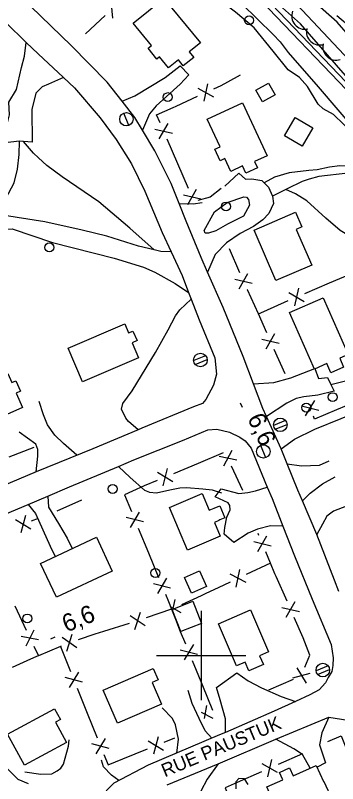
# Model space of a CAD drawing. Extents: x 362852 to 366875, y 5563573 to 5566479.
# Drawn here: x 364158.5 to 364230.5, y 5564971.4 to 5565143.1 of the extents above; entities that cross this region are included whole.
import ezdxf

# ---------------------------------------------------------------- set-up
doc = ezdxf.new("R2010")
doc.units = 0
for name, color, linetype in [('Niveau 1', 7, 'Continuous'), ('Niveau 19', 7, 'Continuous'), ('Niveau 2', 7, 'Continuous'), ('Niveau 21', 7, 'Continuous'), ('Niveau 22', 7, 'Continuous'), ('Niveau 3', 7, 'Continuous'), ('Niveau 31', 7, 'Continuous'), ('Niveau 36', 7, 'Continuous'), ('Niveau 37', 7, 'Continuous'), ('Niveau 4', 7, 'Continuous'), ('Niveau 44', 7, 'Continuous'), ('Niveau 61', 7, 'Continuous')]:
    doc.layers.add(name, color=color, linetype=linetype)

msp = doc.modelspace()

# ---------------------------------------------------------------- linework, layer by layer
at = {"layer": 'Niveau 1'}
msp.add_lwpolyline([(364230.38, 5565143.08), (364233.7, 5565140.21), (364236.09, 5565138), (364238.76, 5565135.88), (364241.59, 5565133.59), (364244.18, 5565130.68), (364247.15, 5565128.65), (364248.86, 5565126.89), (364251.14, 5565124.65)], dxfattribs=at)
at = {"layer": 'Niveau 19'}
msp.add_line((364218.96, 5565104.14), (364216.01, 5565102.63), dxfattribs=at)
for points in [[(364169.24, 5565129.2), (364165.89, 5565127.7), (364164.45, 5565127.11), (364163.02, 5565125.65), (364162.19, 5565122.04), (364162.26, 5565114.76), (364160.28, 5565114.88), (364159.38, 5565114.94), (364156.21, 5565114.6), (364155.94, 5565116.04), (364157.16, 5565120.86), (364157.02, 5565123.67), (364158.71, 5565126.52), (364159.81, 5565131.4), (364160.53, 5565133.95), (364160.91, 5565137.04)], [(364182.36, 5565123.87), (364185.2, 5565125.1), (364191.98, 5565129.21), (364195.33, 5565131.78), (364197.25, 5565129.78), (364195.35, 5565127.69), (364189.94, 5565122.83), (364188.46, 5565121.03), (364186.9, 5565117.44), (364186.95, 5565117.46)], [(364239.53, 5565107.57), (364237.66, 5565108.68), (364234.46, 5565109.37), (364231.05, 5565109.47), (364228.69, 5565109.13), (364225.93, 5565108.56), (364224.13, 5565108.38), (364219.69, 5565107.89), (364216.42, 5565106.9), (364214.12, 5565105.65)], [(364205.32, 5565104.87), (364208.44, 5565107.81), (364209.92, 5565106.48), (364211.32, 5565106.51), (364213.57, 5565106.19), (364214.12, 5565105.65), (364215.11, 5565104.69), (364216.01, 5565102.63), (364216.17, 5565101), (364215.14, 5565098.77), (364213.82, 5565097.38), (364211.71, 5565095.86), (364208.72, 5565094.33), (364205.72, 5565092.27), (364203.16, 5565089.66), (364201.46, 5565085.71)], [(364232.86, 5565107.78), (364226.36, 5565107.05), (364224.17, 5565106.46), (364222.59, 5565105.92), (364219.25, 5565104.29), (364218.96, 5565104.14)], [(364193.33, 5565090.24), (364190.98, 5565090.32), (364189.54, 5565090.65), (364186.03, 5565091.47), (364178.96, 5565093.7), (364173.42, 5565095.05), (364165.08, 5565096.96), (364158.89, 5565097.93), (364153.74, 5565098.68), (364151.93, 5565098.95), (364147.44, 5565100.71), (364144.63, 5565102.56), (364141.88, 5565104.43), (364138.6, 5565101.86), (364139.45, 5565098.43), (364139.06, 5565095.75), (364136.81, 5565092.65), (364133.37, 5565088.59), (364130.58, 5565085.63), (364131.54, 5565084.96), (364128.24, 5565081.73), (364128.82, 5565080.84), (364129.65, 5565079.56)], [(364195.11, 5565101.02), (364198.27, 5565100.96), (364200.28, 5565101.26)], [(364200.7, 5565094.96), (364202.99, 5565099.19), (364205.86, 5565101.22), (364209.56, 5565102.54), (364210.17, 5565102.42), (364210.63, 5565101.92), (364210.81, 5565100.68), (364209.46, 5565098.19), (364205.88, 5565096.37), (364203.28, 5565094.89), (364201.67, 5565094.42), (364200.92, 5565094.42), (364200.7, 5565094.96)], [(364139.09, 5565083.25), (364139.88, 5565084.36), (364140.16, 5565084.75), (364140.46, 5565089.64), (364141.01, 5565091.46), (364142.62, 5565093.18), (364145.25, 5565094.56), (364148.27, 5565095.42), (364152.06, 5565095.29), (364157.76, 5565095.34), (364166.76, 5565092.34), (364180.59, 5565088.83), (364187.16, 5565086.77), (364189.66, 5565085.67), (364194.22, 5565083.12), (364197.22, 5565081.17)], [(364211.72, 5565060.73), (364216.3, 5565061.02), (364220.11, 5565062.08), (364225.44, 5565064.18), (364226.24, 5565061.89), (364228.28, 5565062.1), (364229.02, 5565060.58), (364229.75, 5565059.08), (364226.11, 5565058.22), (364222.98, 5565057.8), (364221.24, 5565057.47), (364219.17, 5565056.43), (364214.61, 5565053.45)], [(364172.21, 5565044.75), (364169.21, 5565047.39), (364167.31, 5565049.25), (364165.68, 5565051.58), (364164.79, 5565053.78), (364163.81, 5565056.77)], [(364163.1, 5565041.02), (364163.51, 5565044.58), (364163.47, 5565046.07), (364163.06, 5565047.21), (364159.29, 5565049.91)], [(364219.25, 5565042.87), (364222.47, 5565042.41), (364226.48, 5565042.53), (364228.65, 5565043.53)], [(364222.68, 5565034.56), (364224.39, 5565036.26), (364227.15, 5565038.39), (364229.97, 5565039.95)], [(364218.32, 5565028.88), (364215.56, 5565028.98), (364212.65, 5565028.21), (364210.54, 5565027.32), (364207.36, 5565025.29), (364205.15, 5565027.11), (364205.34, 5565028.63), (364205.78, 5565030.93), (364206.5, 5565032.53), (364206.42, 5565033.5), (364206.03, 5565034.15), (364203.18, 5565035.48), (364204.51, 5565037.28), (364208.42, 5565036.21), (364210.43, 5565036.43), (364212.19, 5565036.84), (364214.81, 5565037.65)], [(364165.7, 5565035.64), (364165.91, 5565033.19), (364168.1, 5565029.47), (364170.07, 5565026.2), (364171.21, 5565023.9)], [(364161.35, 5565033.78), (364163, 5565031.75), (364166.29, 5565024.46), (364167.39, 5565022.1)], [(364205.44, 5564982.81), (364205.45, 5564985.84), (364204.25, 5564990.08), (364203.46, 5564992.86), (364207.98, 5564996.15), (364210.56, 5564994.35), (364213.49, 5564992.76), (364217.94, 5564990.84), (364221.13, 5564989.75)], [(364202.43, 5564981.53), (364200.92, 5564983.18), (364199.6, 5564985.91), (364198.02, 5564989.24), (364197.09, 5564992.17)], [(364194.56, 5564978.2), (364194.92, 5564981.33), (364194.31, 5564984.48), (364193.59, 5564985.94), (364191.31, 5564988.28)], [(364228.54, 5564986.2), (364226.98, 5564982.68), (364226.49, 5564980.05), (364227.82, 5564976.03), (364225.93, 5564975.01)], [(364160.62, 5564973.98), (364164.2, 5564973.45), (364166.64, 5564973.58), (364167.83, 5564974.19), (364168.62, 5564974.83), (364169.26, 5564975.71), (364170.32, 5564979.75), (364170.51, 5564981.14)], [(364224.37, 5564974.79), (364222.66, 5564977.84), (364220.72, 5564979.11), (364216.72, 5564981.31)], [(364181.63, 5564972.08), (364179.99, 5564973.27), (364178.21, 5564975.09), (364177.73, 5564976.63)]]:
    msp.add_lwpolyline(points, dxfattribs=at)
at = {"layer": 'Niveau 2'}
for points in [[(364265.54, 5565100.73), (364264.73, 5565100.28), (364264.02, 5565100.17), (364263.31, 5565100.38), (364262.28, 5565101.4), (364261.12, 5565102.86), (364254.52, 5565109.47), (364244.47, 5565120.91), (364233.15, 5565133.03), (364221.51, 5565145.45), (364211.98, 5565154.37), (364198.47, 5565167.1), (364187.95, 5565175.36), (364177.71, 5565184), (364172.25, 5565188.7)], [(364232.46, 5565139.24), (364230.42, 5565141.53), (364216.63, 5565153.74)], [(364358.85, 5564968.9), (364349.12, 5564985.71), (364341.49, 5564995.33), (364337.68, 5564999.83), (364331.44, 5565009.71), (364321.79, 5565025.69), (364311.63, 5565039.1), (364305.57, 5565046.99), (364296.03, 5565060.22), (364288.88, 5565069.74), (364279.93, 5565080.27), (364274.62, 5565085.54), (364266.89, 5565093.7), (364263, 5565098.2), (364257.44, 5565102.85), (364252.32, 5565108.26), (364243.2, 5565118.3), (364232.29, 5565129.67), (364222.25, 5565141.21), (364213.53, 5565149.03)], [(364213.35, 5565146.39), (364232.53, 5565126.45), (364248.39, 5565109.34), (364263.13, 5565093.41), (364276.11, 5565079.71), (364286.64, 5565068.01), (364298.72, 5565050.81), (364312.47, 5565031.31), (364325.73, 5565011.49), (364339.55, 5564989.79), (364351.77, 5564968.99), (364363.49, 5564948.63), (364370.89, 5564936.8), (364381.12, 5564919.52), (364394.15, 5564902.4), (364400.15, 5564894.19), (364412.12, 5564878.44), (364425.03, 5564863.91), (364445.83, 5564836.95)], [(364209.09, 5565145.62), (364216.15, 5565138.82), (364217.68, 5565137.19), (364219.46, 5565134.8), (364226.19, 5565127.11), (364234.51, 5565117.33)], [(364210.53, 5564971.16), (364209.75, 5564972.47), (364208.42, 5564972.54), (364207.81, 5564971.73), (364207.8, 5564970.23)]]:
    msp.add_lwpolyline(points, dxfattribs=at)
at = {"layer": 'Niveau 21'}
for points in [[(364230.81, 5565014.31), (364229.81, 5565016.83), (364225.87, 5565027.01), (364222.68, 5565034.56), (364221.67, 5565036.95), (364219.25, 5565042.87), (364217.89, 5565046.18), (364214.61, 5565053.45), (364213.83, 5565055.18), (364211.72, 5565060.73), (364209.43, 5565066.8), (364204.98, 5565077.78), (364201.46, 5565085.71), (364200, 5565088.99), (364196.7, 5565097.04), (364195.11, 5565101.02), (364193.34, 5565105.48), (364189.69, 5565112.83), (364186.9, 5565117.44), (364185.2, 5565120.24), (364182.36, 5565123.87), (364179.03, 5565128.12), (364170.98, 5565136.35), (364161.9, 5565145.07)], [(364156.34, 5565141.47), (364160.91, 5565137.04), (364163.56, 5565134.47), (364169.24, 5565129.2), (364171.72, 5565126.9), (364177.43, 5565120.14), (364180.99, 5565115.35), (364184.45, 5565109.86), (364187.39, 5565103.81), (364191.33, 5565094.55), (364193.33, 5565090.24), (364195.78, 5565084.95), (364197.22, 5565081.17), (364197.81, 5565079.62), (364199.56, 5565075), (364203.05, 5565066.56), (364203.48, 5565062.87), (364202.78, 5565060.45), (364201.1, 5565057.21), (364200.34, 5565056.33), (364198.29, 5565055.55), (364186.77, 5565050.81), (364185.97, 5565050.47)], [(364185.97, 5565050.47), (364175.78, 5565046.2), (364163.1, 5565041.03), (364163.1, 5565041.02)], [(364181.51, 5565042.27), (364184.98, 5565043.71), (364195.84, 5565048.06), (364201.54, 5565050.41), (364203.52, 5565050.6), (364206.34, 5565049.94), (364208.65, 5565048.83), (364209.86, 5565048.01), (364211.23, 5565046.33), (364214.81, 5565037.65), (364215.87, 5565035.09), (364218.32, 5565028.88), (364220.93, 5565022.26), (364224.85, 5565012.57), (364229.13, 5565002.46), (364229.55, 5564999.45), (364229.49, 5564997.74), (364229.21, 5564996.44), (364228.45, 5564995.07), (364227.82, 5564993.87), (364226.38, 5564992.3), (364224.33, 5564991.21), (364221.13, 5564989.75), (364216.34, 5564987.56), (364205.44, 5564982.81), (364204.16, 5564982.26), (364188.17, 5564975.51), (364180.47, 5564971.47)], [(364089.07, 5565003.85), (364111.25, 5565012.88), (364114.52, 5565014.22), (364126.22, 5565019), (364128.1, 5565019.77), (364132.64, 5565021.68), (364142.64, 5565025.9), (364150.13, 5565029.03), (364156.16, 5565031.56), (364161.35, 5565033.78), (364165.7, 5565035.64), (364170.6, 5565037.73), (364181.51, 5565042.27)], [(364163.1, 5565041.02), (364151.93, 5565036.37)], [(364192.41, 5564971.09), (364203.82, 5564975.78), (364216.72, 5564981.31), (364228.54, 5564986.2), (364232.79, 5564985.56), (364236.29, 5564983.38), (364237.7, 5564981.9), (364243.91, 5564966.72)], [(364180.47, 5564971.47), (364177.12, 5564968.04)]]:
    msp.add_lwpolyline(points, dxfattribs=at)
at = {"layer": 'Niveau 22'}
for points in [[(364239.53, 5565107.57), (364236.31, 5565114.19), (364234.26, 5565116.44), (364229.64, 5565120.92), (364227.31, 5565122.21), (364226.2, 5565123.22), (364223.81, 5565127.16), (364221.98, 5565129.22), (364219.5, 5565130.89), (364216.09, 5565135.07), (364211.89, 5565140.32), (364207.7, 5565143.76), (364204.77, 5565145.93), (364198.55, 5565152.52), (364193.57, 5565158.8), (364191.36, 5565161.02), (364183.93, 5565166.98), (364178.32, 5565171.37), (364172.51, 5565176.97), (364168.89, 5565179.05), (364162.1, 5565184.21), (364156.98, 5565188.24)], [(364153.74, 5565098.68), (364156.34, 5565102.11), (364158.22, 5565105.67), (364158.98, 5565108.73), (364159.33, 5565111.94), (364159.38, 5565114.94)], [(364189.54, 5565090.65), (364184.09, 5565095.5), (364177.15, 5565101.4), (364168.97, 5565107.02), (364165.49, 5565109.51), (364163.61, 5565111.23), (364162.5, 5565112.28), (364160.28, 5565114.88)], [(364255.7, 5565088.46), (364248.6, 5565090.02), (364240.01, 5565092.04), (364233.31, 5565093.63), (364231.13, 5565094.99), (364227.87, 5565097.73), (364223.62, 5565101.65), (364221.09, 5565103.15), (364218.96, 5565104.14)], [(364185.97, 5565050.47), (364183.78, 5565052.33), (364183.17, 5565053.08), (364182.23, 5565055.03), (364182.52, 5565056.33), (364184.62, 5565059.13), (364189.81, 5565067.69), (364192.64, 5565072.81), (364194.28, 5565075.94), (364195.24, 5565077.27), (364197.81, 5565079.62)], [(364229.02, 5565060.58), (364235.58, 5565062.22), (364242.5, 5565063.89), (364250.86, 5565065.7), (364257.73, 5565067.64), (364263.08, 5565068.72), (364266.29, 5565069.06), (364269, 5565068.81), (364272.91, 5565067.61), (364276.64, 5565066.01)], [(364217.89, 5565046.18), (364220.9, 5565048.37), (364225.43, 5565050.62), (364231.3, 5565052.95), (364236.5, 5565055.06), (364239.32, 5565055.16), (364243.42, 5565053.69), (364246.72, 5565051.51), (364249.47, 5565047.95), (364249.86, 5565045.04), (364249.66, 5565043.71), (364249.23, 5565042.6), (364248.2, 5565041.31), (364245.97, 5565039.27), (364240.4, 5565035.9), (364232.5, 5565033.41), (364229.59, 5565032.28), (364228.09, 5565031.14), (364227.16, 5565029.36), (364225.87, 5565027.01)], [(364181.51, 5565042.27), (364184.12, 5565039.75), (364187.32, 5565036.94), (364188.5, 5565036.49), (364190.04, 5565036.37), (364193.01, 5565037.03), (364195.27, 5565037.45), (364196.78, 5565037.57), (364200.38, 5565037.25), (364202.48, 5565036.99), (364204.6, 5565036.32)], [(364114.52, 5565014.22), (364116.36, 5565011.87), (364121.61, 5565007.53), (364130.7, 5565001), (364137.29, 5564997.17), (364139.5, 5564996.02), (364141.27, 5564994.44), (364142.69, 5564992.54), (364144.4, 5564989.51), (364148.49, 5564983.66), (364153.41, 5564977.77), (364159.02, 5564972.34), (364161.37, 5564971.39)], [(364203.82, 5564975.78), (364201.38, 5564972.33), (364199.93, 5564969.66), (364199.08, 5564967.14), (364198.93, 5564964.14), (364199.15, 5564960.99), (364200.6, 5564956.34), (364201.61, 5564953.69), (364201.7, 5564951.61), (364201.67, 5564950.48), (364201.23, 5564949.55), (364199.46, 5564947.76), (364195.83, 5564945.53), (364194.61, 5564944.97)]]:
    msp.add_lwpolyline(points, dxfattribs=at)
at = {"layer": 'Niveau 3'}
for p, q in [((364208.74, 5565056.47), (364209.18, 5565055.53)), ((364166.39, 5565003.75), (364167.35, 5565004.14))]:
    msp.add_line(p, q, dxfattribs=at)
at = {"layer": 'Niveau 31'}
for points in [[(364194.93, 5565133.14), (364192.74, 5565131.34), (364190.72, 5565133.8), (364190.14, 5565133.32), (364188.17, 5565135.72), (364188.94, 5565136.35), (364184.85, 5565141.34), (364191.68, 5565146.94), (364199.87, 5565136.95), (364197.37, 5565134.9), (364198.36, 5565133.69), (364196.03, 5565131.79), (364194.93, 5565133.14)], [(364212.26, 5565126.34), (364215.09, 5565127.94), (364216.56, 5565125.35), (364213.72, 5565123.75), (364212.26, 5565126.34)], [(364209.3, 5565109.43), (364206.68, 5565108.2), (364205.35, 5565111.07), (364204.28, 5565110.57), (364203.08, 5565113.14), (364204.28, 5565113.71), (364201.4, 5565119.88), (364209.24, 5565123.53), (364214.77, 5565111.69), (364211.97, 5565110.38), (364212.6, 5565109.03), (364210.04, 5565107.84), (364209.3, 5565109.43)], [(364225.03, 5565117.91), (364222.63, 5565113.81), (364218.65, 5565116.14), (364221.05, 5565120.24), (364225.03, 5565117.91)], [(364216.75, 5565083.78), (364211.86, 5565095.08), (364221.13, 5565099.09), (364222.56, 5565095.78), (364221.3, 5565095.23), (364224.76, 5565087.25), (364216.75, 5565083.78)], [(364227.33, 5565079.95), (364232.9, 5565067.27), (364231, 5565066.44), (364231.89, 5565064.42), (364229.04, 5565063.17), (364228.13, 5565065.25), (364225.34, 5565064.03), (364219.8, 5565076.65), (364227.33, 5565079.95)], [(364186.04, 5565066.5), (364173.5, 5565061.14), (364170.25, 5565068.72), (364182.92, 5565074.14), (364183.79, 5565072.1), (364184.76, 5565072.51), (364185.68, 5565070.38), (364184.58, 5565069.91), (364186.04, 5565066.5)], [(364160.08, 5565055.43), (364147.63, 5565049.91), (364144.29, 5565057.46), (364156.82, 5565063.01), (364157.7, 5565061.03), (364158.58, 5565061.42), (364159.62, 5565059.08), (364158.65, 5565058.65), (364160.08, 5565055.43)], [(364204.19, 5565030.29), (364204, 5565030.15), (364203, 5565029.73), (364204.31, 5565026.64), (364197, 5565023.54), (364192.95, 5565033.08), (364200.25, 5565036.18), (364201.82, 5565032.48), (364202.93, 5565032.95), (364204.17, 5565033.48), (364205.32, 5565030.78), (364204.19, 5565030.29)], [(364164.11, 5565020.57), (364176.61, 5565026.42), (364180.15, 5565018.86), (364167.66, 5565013.01), (364164.11, 5565020.57)], [(364197.89, 5565013.94), (364196.32, 5565017.46), (364199.63, 5565018.94), (364201.2, 5565015.41), (364197.89, 5565013.94)], [(364195.5, 5565005.37), (364193.57, 5565010.29), (364198.19, 5565012.11), (364200.12, 5565007.18), (364195.5, 5565005.37)], [(364209.84, 5564998.53), (364207.93, 5564997.7), (364203.88, 5565007.08), (364211.06, 5565010.18), (364215.1, 5565000.83), (364213.09, 5564999.96), (364213.96, 5564997.96), (364210.7, 5564996.55), (364209.84, 5564998.53)], [(364178.1, 5564992.24), (364189.3, 5564997.06), (364190.39, 5564994.53), (364189.07, 5564993.96), (364191.15, 5564989.11), (364181.28, 5564984.86), (364178.1, 5564992.24)], [(364169.91, 5564980.59), (364160.53, 5564975.48), (364156.75, 5564982.4), (364167.21, 5564988.11), (364168.53, 5564985.7), (364167.44, 5564985.11), (364169.91, 5564980.59)], [(364220.57, 5564973.1), (364225.75, 5564975.4), (364227.35, 5564971.81), (364227.48, 5564971.86), (364229.29, 5564967.79), (364218.19, 5564962.85), (364214.73, 5564970.63), (364218.26, 5564972.2), (364217.52, 5564973.88), (364219.77, 5564974.88), (364220.57, 5564973.1)]]:
    msp.add_lwpolyline(points, dxfattribs=at)
at = {"layer": 'Niveau 36'}
for p, q in [((364183.86, 5565118.45), (364182.74, 5565121.23)), ((364201.03, 5565067), (364198.35, 5565065.91)), ((364198.69, 5565065.06), (364201.38, 5565066.15)), ((364218.88, 5565052.49), (364216.2, 5565051.4)), ((364216.54, 5565050.55), (364219.23, 5565051.64)), ((364214.5, 5565044.19), (364213.38, 5565046.97)), ((364228.39, 5564997.69), (364225.71, 5564996.6)), ((364226.05, 5564995.75), (364228.74, 5564996.84))]:
    msp.add_line(p, q, dxfattribs=at)
for centre, radius in [((364210.75, 5565141.95), 1), ((364192.55, 5565124.8), 1), ((364183.3, 5565119.86), 1.5), ((364205.59, 5565100.36), 1), ((364166.07, 5565091.21), 1), ((364199.86, 5565066.04), 1.52), ((364229.43, 5565057.74), 1), ((364223.54, 5565055.4), 1), ((364217.72, 5565051.55), 1.52), ((364213.93, 5565045.61), 1.5), ((364180.24, 5565037.24), 1), ((364189.77, 5565018.44), 1), ((364161.14, 5565008.27), 1), ((364227.23, 5564996.73), 1.52)]:
    msp.add_circle(centre, radius, dxfattribs=at)
at = {"layer": 'Niveau 37'}
for p, q in [((364179.8, 5565146.43), (364180.16, 5565142.44)), ((364174.16, 5565138.95), (364178.52, 5565143.07)), ((364208.17, 5565129.44), (364208.84, 5565129.8)), ((364201.45, 5565127.78), (364200.61, 5565123.87)), ((364199.27, 5565126.78), (364202.79, 5565124.88)), ((364190.64, 5565115.46), (364192.62, 5565118.94)), ((364189.69, 5565117.67), (364193.58, 5565116.74)), ((364194.81, 5565109.87), (364192.42, 5565115.37)), ((364197.2, 5565104.36), (364194.81, 5565109.87)), ((364196.06, 5565102.99), (364199.95, 5565102.06)), ((364197.02, 5565100.79), (364199, 5565104.26)), ((364208.7, 5565085.5), (364206.37, 5565090.86)), ((364207.56, 5565084.13), (364211.45, 5565083.2)), ((364208.52, 5565081.93), (364210.49, 5565085.4)), ((364228.71, 5565083.26), (364234.23, 5565085.6)), ((364223.18, 5565080.93), (364228.71, 5565083.26)), ((364219.6, 5565081.11), (364223.08, 5565079.15)), ((364221.8, 5565082.08), (364220.89, 5565078.18)), ((364214.02, 5565076.92), (364219.51, 5565079.33)), ((364214.58, 5565068.51), (364216.53, 5565072)), ((364213.61, 5565070.71), (364217.5, 5565069.81)), ((364218.78, 5565062.94), (364216.36, 5565068.43)), ((364223.35, 5565053.6), (364225.41, 5565057.03)), ((364235.82, 5565057.19), (364230.29, 5565054.88)), ((364222.44, 5565055.83), (364226.31, 5565054.8)), ((364162.62, 5565046.46), (364157.02, 5565044.31)), ((364204.91, 5565045.26), (364199.38, 5565042.95)), ((364204.07, 5565044.58), (364207.98, 5565043.71)), ((364205.06, 5565042.39), (364206.99, 5565045.9)), ((364199.38, 5565042.95), (364193.84, 5565040.63)), ((364191.51, 5565037.93), (364192.49, 5565041.81)), ((364209.32, 5565036.86), (364206.84, 5565042.33)), ((364193.72, 5565038.85), (364190.27, 5565040.88)), ((364167.85, 5565032.33), (364173.33, 5565034.78)), ((364160.72, 5565031.27), (364159.69, 5565027.4)), ((364162.06, 5565030.09), (364163.64, 5565030.73)), ((364187.1, 5565029.84), (364183.23, 5565030.84)), ((364186.19, 5565032.06), (364184.14, 5565028.62)), ((364158.49, 5565030.37), (364161.92, 5565028.3)), ((364185.93, 5565028.49), (364188.22, 5565022.94)), ((364212.7, 5565023.28), (364214.73, 5565026.73)), ((364212.94, 5565026.85), (364212.76, 5565027.29)), ((364211.78, 5565025.5), (364215.66, 5565024.51)), ((364188.22, 5565022.94), (364190.51, 5565017.4)), ((364215.54, 5565020.62), (364210.1, 5565018.08)), ((364207.88, 5565015.29), (364208.7, 5565019.2)), ((364192.28, 5565017.27), (364190.24, 5565013.83)), ((364210.06, 5565016.3), (364206.53, 5565018.19)), ((364219.22, 5565012.13), (364216.78, 5565017.62)), ((364193.2, 5565015.05), (364189.33, 5565016.05)), ((364193.61, 5565009.83), (364194.21, 5565012.48)), ((364219.06, 5565008.56), (364221.01, 5565012.05)), ((364158.39, 5565011.13), (364160.87, 5565005.67)), ((364193.38, 5565010.35), (364187.71, 5565008.39)), ((364195.52, 5565009.56), (364193.14, 5565010.88)), ((364218.08, 5565010.75), (364221.98, 5565009.86)), ((364187.48, 5565006.63), (364184.16, 5565008.87)), ((364185.21, 5565005.84), (364186.43, 5565009.65)), ((364183.91, 5565007.15), (364178.18, 5565005.37)), ((364162.63, 5565005.63), (364160.8, 5565002.08)), ((364163.68, 5565003.47), (364159.75, 5565004.24)), ((364172.23, 5565001.73), (364168.94, 5565003.99)), ((364169.96, 5565000.96), (364171.21, 5565004.76)), ((364162.59, 5565002.05), (364163.63, 5564999.91)), ((364168.6, 5565001.99), (364170.83, 5564996.42)), ((364198.29, 5565002.43), (364196.23, 5564999)), ((364199.2, 5565000.21), (364195.33, 5565001.22)), ((364198.02, 5564998.86), (364200.29, 5564993.31)), ((364221.43, 5564997.25), (364223.47, 5564993.81)), ((364173.5, 5564994.05), (364169.64, 5564995.08)), ((364172.61, 5564996.27), (364170.53, 5564992.86)), ((364215.16, 5564992.3), (364220.66, 5564994.69)), ((364220.51, 5564995.03), (364224.38, 5564996.03)), ((364200.29, 5564993.31), (364202.57, 5564987.76)), ((364200.76, 5564985.91), (364201.29, 5564988.79)), ((364174.55, 5564987.14), (364176.79, 5564981.57)), ((364202.71, 5564985.92), (364200.1, 5564987.23)), ((364178.57, 5564981.43), (364176.5, 5564978.01)), ((364190.42, 5564981.8), (364189.39, 5564977.94)), ((364191.76, 5564980.62), (364194.12, 5564981.57)), ((364179.47, 5564979.2), (364175.6, 5564980.24)), ((364188.19, 5564980.91), (364191.61, 5564978.83)), ((364182.48, 5564976.89), (364188.05, 5564979.13)), ((364222.71, 5564978), (364217.21, 5564975.6)), ((364217.12, 5564973.82), (364213.64, 5564975.79)), ((364214.92, 5564972.86), (364215.84, 5564976.75)), ((364213.54, 5564974), (364208.04, 5564971.6))]:
    msp.add_line(p, q, dxfattribs=at)
for points in [[(364202.85, 5565126.67), (364204.46, 5565127.42), (364208.17, 5565129.44)], [(364193.77, 5565122.48), (364194.41, 5565122.77), (364199.22, 5565124.99)], [(364190.83, 5565119.04), (364190.06, 5565120.81), (364193.77, 5565122.48)], [(364204.48, 5565104.4), (364202.02, 5565102.41), (364199.28, 5565101.69)], [(364212.84, 5565076.4), (364210.35, 5565081.71), (364210.3, 5565081.83)], [(364214.74, 5565072.09), (364212.84, 5565076.4), (364214.02, 5565076.92)], [(364230.29, 5565054.88), (364225.38, 5565052.83), (364225.12, 5565053.46)], [(364190.15, 5565039.09), (364187.28, 5565037.89), (364184.64, 5565036.72)], [(364184.64, 5565036.72), (364182.86, 5565035.94), (364184.41, 5565032.19)], [(364216.78, 5565017.62), (364216.5, 5565018.26), (364215.54, 5565020.62), (364214.48, 5565023.16)], [(364206.48, 5565016.39), (364203.79, 5565015.14), (364201.05, 5565013.83)], [(364192.03, 5565013.7), (364192.71, 5565012.05), (364193.38, 5565010.35), (364194.26, 5565008.13)], [(364201.05, 5565013.83), (364200.05, 5565013.35), (364195.59, 5565011.34)], [(364223.22, 5565002.97), (364222.84, 5565003.97), (364220.84, 5565008.48)], [(364194.26, 5565008.13), (364195.35, 5565005.4), (364196.51, 5565002.57)], [(364178.18, 5565005.37), (364176.23, 5565004.76), (364172.48, 5565003.49)], [(364168.75, 5565002.06), (364168.6, 5565001.99), (364163.63, 5564999.91), (364163.22, 5564999.74)], [(364223.21, 5564997.39), (364224.31, 5565000.07), (364223.22, 5565002.97)], [(364163.22, 5564999.74), (364161.07, 5564998.84), (364157.72, 5564997.34)], [(364172.32, 5564992.71), (364173.36, 5564990.1), (364174.55, 5564987.14)], [(364228.36, 5564980.79), (364231.35, 5564982.01), (364232.39, 5564979.44)], [(364178.29, 5564977.86), (364179.21, 5564975.57), (364182.48, 5564976.89)], [(364208.04, 5564971.6), (364205.38, 5564970.44), (364206.54, 5564967.64), (364206.56, 5564967.58)]]:
    msp.add_lwpolyline(points, dxfattribs=at)
at = {"layer": 'Niveau 4'}
msp.add_lwpolyline([(364214.17, 5565147.32), (364224.12, 5565136.89), (364235.73, 5565124.7), (364247.26, 5565112.58), (364259.4, 5565099.35), (364261.81, 5565096.92), (364270.7, 5565087.95), (364280.88, 5565076.98), (364281.29, 5565076.52), (364288.72, 5565068.11), (364296.69, 5565056.56), (364305.39, 5565044.75), (364315.08, 5565031.58), (364323.72, 5565018.37), (364335.34, 5565000.13), (364340.87, 5564991.52), (364347.25, 5564981.31), (364348.46, 5564979.38), (364355.72, 5564967.11)], dxfattribs=at)
at = {"layer": 'Niveau 44'}
for centre, start, end in [((364223.27, 5565142.95), 159.6719, 279.6498), ((364226.55, 5565139.45), 167.2661, 287.244), ((364230.22, 5565136.06), 167.2661, 287.244)]:
    msp.add_arc(centre, 3, start, end, dxfattribs=at)
at = {"layer": 'Niveau 61'}
for p, q in [((364200, 5565010), (364200, 5564990)), ((364190, 5565000), (364210, 5565000))]:
    msp.add_line(p, q, dxfattribs=at)

# ---------------------------------------------------------------- texts
at = {"layer": 'Niveau 21'}
msp.add_text('RUE PAUSTUK', height=3, rotation=22.7247, dxfattribs=at).set_placement((364191.9, 5564972.75))
at = {"layer": 'Niveau 3'}
for rotation, p in [(295.1912, (364210.28, 5565053.04)), (22.09, (364169.9, 5565005.11))]:
    msp.add_text('6,6  ', height=3.93, rotation=rotation, dxfattribs=at).set_placement(p)

doc.saveas('drawing.dxf')
